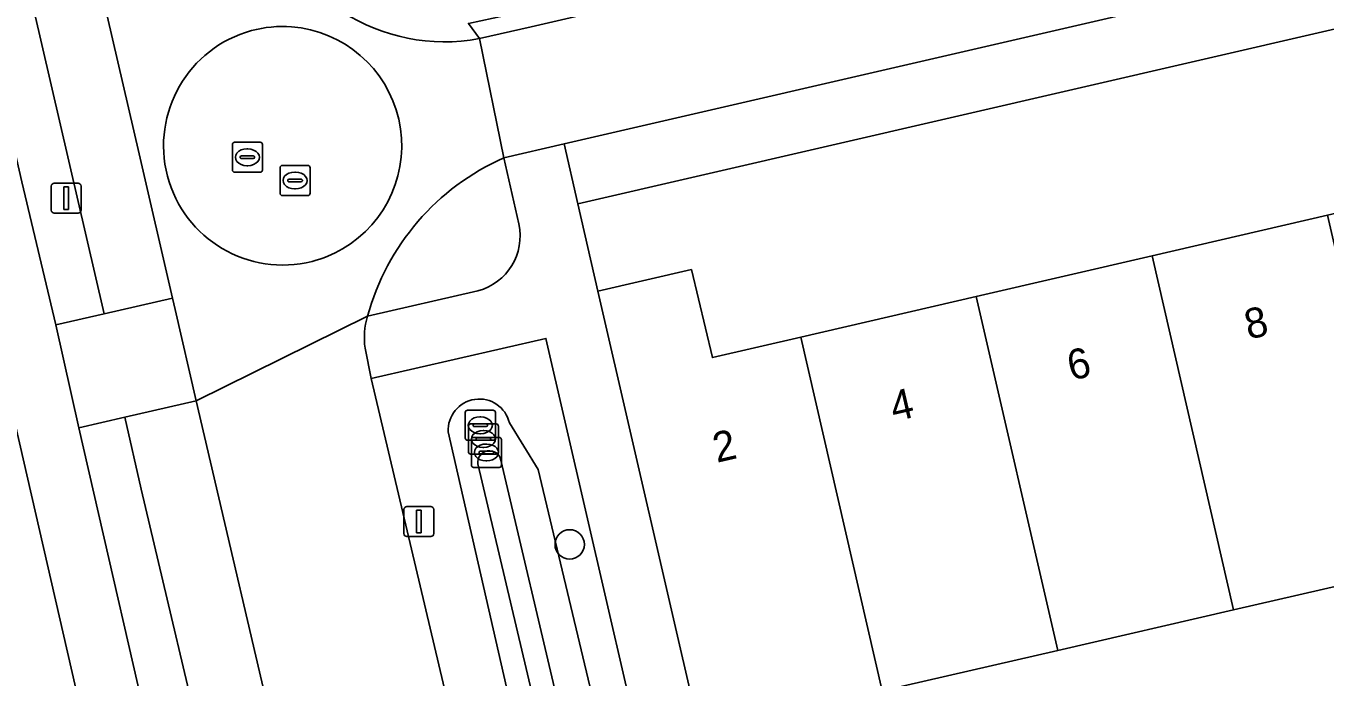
# Model space of a CAD drawing. Extents: x 156412 to 157779, y 382335 to 383768.
# Drawn here: x 156728.86 to 156772.11, y 382610.78 to 382632.44 of the extents above; entities that cross this region are included whole.
import ezdxf

# ---------------------------------------------------------------- set-up
doc = ezdxf.new("R2010")
doc.units = 0
for name, color, linetype in [('IMGEO_Berm_groen', 7, 'Continuous'), ('IMGEO_Boom', 7, 'Continuous'), ('IMGEO_Erf', 7, 'Continuous'), ('IMGEO_Greppel_droge_sloot', 7, 'Continuous'), ('IMGEO_Kolk', 7, 'Continuous'), ('IMGEO_Lichtmast', 7, 'Continuous'), ('IMGEO_Oever', 7, 'Continuous'), ('IMGEO_Pand', 7, 'Continuous'), ('IMGEO_Pand_nummerreeks', 7, 'Continuous'), ('IMGEO_Parkeervlak_halfverhard', 7, 'Continuous'), ('IMGEO_Rijbaan_lokaal_gesloten', 7, 'Continuous'), ('IMGEO_Rijbaan_lokaal_open', 7, 'Continuous'), ('IMGEO_Rioolput', 7, 'Continuous'), ('IMGEO_Verkeerseiland_groen', 7, 'Continuous'), ('IMGEO_Voetpad_open', 7, 'Continuous')]:
    doc.layers.add(name, color=color, linetype=linetype)

msp = doc.modelspace()

# ---------------------------------------------------------------- linework, layer by layer
at = {"layer": 'IMGEO_Berm_groen'}
for points in [[(156729.11, 382633.03), (156727.486, 382632.653), (156728.727, 382627.263), (156729.855, 382622.503), (156731.463, 382622.867)], [(156732.152, 382619.426), (156730.627, 382619.077), (156733.428, 382606.845), (156733.515, 382606.484), (156735.105, 382606.849), (156732.699, 382617.033)]]:
    msp.add_lwpolyline(points, close=True, dxfattribs=at)
for points in [[(156744.959, 382619.235), (156745.911, 382617.684), (156749.75, 382601.59), (156750.838, 382601.836), (156746.172, 382622.047), (156740.355, 382620.711), (156746.207, 382595.976), (156752.281, 382569.222)], [(156752.44, 382570.006), (156752.762, 382570.58), (156752.537, 382570.534), (156752.429, 382571.339), (156753.154, 382574.176), (156742.922, 382618.934)]]:
    msp.add_lwpolyline(points, dxfattribs=at)
msp.add_arc((156743.953, 382618.998), 1.033, 13.2678, 183.5433, dxfattribs=at)
at = {"layer": 'IMGEO_Boom'}
msp.add_circle((156746.964, 382615.193), 0.489, dxfattribs=at)
at = {"layer": 'IMGEO_Erf'}
for points in [[(156817.808, 382642.832), (156747.237, 382626.524), (156747.906, 382623.621), (156751.015, 382624.336), (156751.715, 382621.407), (156754.657, 382622.088), (156760.498, 382623.439), (156766.35, 382624.792), (156772.193, 382626.144), (156778.034, 382627.495), (156780.952, 382628.17), (156780.271, 382631.101), (156783.207, 382631.774), (156786.117, 382632.441), (156786.783, 382629.522), (156789.718, 382630.199), (156795.561, 382631.546), (156794.887, 382634.47), (156797.814, 382635.145), (156798.484, 382632.221), (156801.404, 382632.894), (156807.246, 382634.242), (156813.09, 382635.59)], [(156815.823, 382623.793), (156809.975, 382622.443), (156804.115, 382621.091), (156798.293, 382619.747), (156792.429, 382618.396), (156786.584, 382617.049), (156780.741, 382615.702), (156774.906, 382614.357), (156769.061, 382613.01), (156763.216, 382611.663), (156757.366, 382610.315)]]:
    msp.add_lwpolyline(points, dxfattribs=at)
msp.add_lwpolyline([(156752.438, 382451.193), (156764.119, 382465.046), (156760.304, 382481.722), (156756.624, 382497.478), (156749.185, 382529.649), (156731.446, 382606.382), (156727.839, 382622.057), (156720.348, 382620.401), (156721.249, 382616.488), (156722.772, 382616.838), (156724.915, 382607.561), (156715.64, 382605.418), (156713.892, 382612.982), (156707.186, 382611.397), (156705.872, 382617.015), (156705.651, 382617.283), (156696.258, 382615.091), (156722.867, 382500), (156729.689, 382470.495)], close=True, dxfattribs=at)
at = {"layer": 'IMGEO_Greppel_droge_sloot'}
for points in [[(156755.355, 382572.999), (156750.852, 382591.876), (156748.601, 382601.316), (156744.672, 382617.996)], [(156743.906, 382617.872), (156754.54, 382572.878)]]:
    msp.add_lwpolyline(points, dxfattribs=at)
msp.add_arc((156744.291, 382617.919), 0.388, 11.4174, 186.9732, dxfattribs=at)
at = {"layer": 'IMGEO_Kolk'}
for p, q in [((156743.488, 382618.731), (156743.488, 382619.583)), ((156743.563, 382619.657), (156744.415, 382619.657)), ((156743.976, 382619.437), (156744.001, 382619.437)), ((156744.489, 382619.583), (156744.489, 382618.731)), ((156743.592, 382618.274), (156743.592, 382619.126)), ((156743.667, 382619.2), (156744.519, 382619.2)), ((156743.747, 382619.151), (156743.747, 382619.163)), ((156744.185, 382619.114), (156743.787, 382619.114)), ((156743.79, 382619.2), (156744.188, 382619.2)), ((156743.999, 382618.877), (156743.974, 382618.877)), ((156744.08, 382618.98), (156744.105, 382618.98)), ((156744.231, 382619.163), (156744.231, 382619.151)), ((156744.593, 382619.126), (156744.593, 382618.274)), ((156744.415, 382618.657), (156743.563, 382618.657)), ((156743.691, 382617.827), (156743.691, 382618.679)), ((156743.766, 382618.753), (156744.618, 382618.753)), ((156743.851, 382618.694), (156743.851, 382618.706)), ((156744.289, 382618.657), (156743.891, 382618.657)), ((156743.894, 382618.743), (156744.292, 382618.743)), ((156744.103, 382618.42), (156744.078, 382618.42)), ((156744.179, 382618.533), (156744.204, 382618.533)), ((156744.335, 382618.706), (156744.335, 382618.694)), ((156744.692, 382618.679), (156744.692, 382617.827)), ((156744.519, 382618.2), (156743.667, 382618.2)), ((156743.95, 382618.247), (156743.95, 382618.259)), ((156744.388, 382618.21), (156743.99, 382618.21)), ((156743.993, 382618.296), (156744.391, 382618.296)), ((156744.202, 382617.973), (156744.177, 382617.973)), ((156744.434, 382618.259), (156744.434, 382618.247)), ((156744.618, 382617.753), (156743.766, 382617.753))]:
    msp.add_line(p, q, dxfattribs=at)
for points in [[(156743.488, 382618.731), (156743.488, 382619.583)], [(156743.563, 382619.657), (156744.415, 382619.657)], [(156744.489, 382619.583), (156744.489, 382618.731)], [(156743.592, 382618.274), (156743.592, 382619.126)], [(156743.667, 382619.2), (156744.519, 382619.2)], [(156744.593, 382619.126), (156744.593, 382618.274)], [(156744.415, 382618.657), (156743.563, 382618.657)], [(156743.691, 382617.827), (156743.691, 382618.679)], [(156743.766, 382618.753), (156744.618, 382618.753)], [(156744.692, 382618.679), (156744.692, 382617.827)], [(156744.519, 382618.2), (156743.667, 382618.2)], [(156744.618, 382617.753), (156743.766, 382617.753)]]:
    msp.add_lwpolyline(points, dxfattribs=at)
for centre, radius, start, end in [((156743.565, 382619.581), 0.0765, 91.552, 178.448), ((156743.565, 382619.581), 0.0765, 91.552, 178.448), ((156744.413, 382619.581), 0.0765, 1.552, 88.448), ((156744.413, 382619.581), 0.0765, 1.552, 88.448), ((156743.669, 382619.124), 0.0765, 91.552, 178.448), ((156743.669, 382619.124), 0.0765, 91.552, 178.448), ((156743.787, 382619.16), 0.0403, 85.8775, 175.7526), ((156743.784, 382619.15), 0.0366, 178.938, 274.7102), ((156744.188, 382619.157), 0.043, 264.8664, 352.4533), ((156744.192, 382619.162), 0.0386, 1.7309, 96.639), ((156744.517, 382619.124), 0.0765, 1.552, 88.448), ((156744.517, 382619.124), 0.0765, 1.552, 88.448), ((156743.565, 382618.733), 0.0765, 181.552, 268.448), ((156743.565, 382618.733), 0.0765, 181.552, 268.448), ((156743.768, 382618.677), 0.0765, 91.552, 178.448), ((156743.768, 382618.677), 0.0765, 91.552, 178.448), ((156743.891, 382618.703), 0.0403, 85.8775, 175.7526), ((156743.888, 382618.693), 0.0366, 178.938, 274.7102), ((156744.292, 382618.7), 0.043, 264.8664, 352.4533), ((156744.296, 382618.705), 0.0386, 1.7309, 96.639), ((156744.413, 382618.733), 0.0765, 271.552, 358.448), ((156744.413, 382618.733), 0.0765, 271.552, 358.448), ((156744.616, 382618.677), 0.0765, 1.552, 88.448), ((156744.616, 382618.677), 0.0765, 1.552, 88.448), ((156743.669, 382618.276), 0.0765, 181.552, 268.448), ((156743.669, 382618.276), 0.0765, 181.552, 268.448), ((156743.99, 382618.256), 0.0403, 85.8775, 175.7526), ((156743.987, 382618.246), 0.0366, 178.938, 274.7102), ((156744.391, 382618.253), 0.043, 264.8664, 352.4533), ((156744.395, 382618.258), 0.0386, 1.7309, 96.639), ((156744.517, 382618.276), 0.0765, 271.552, 358.448), ((156744.517, 382618.276), 0.0765, 271.552, 358.448), ((156743.768, 382617.829), 0.0765, 181.552, 268.448), ((156743.768, 382617.829), 0.0765, 181.552, 268.448), ((156744.616, 382617.829), 0.0765, 271.552, 358.448), ((156744.616, 382617.829), 0.0765, 271.552, 358.448)]:
    msp.add_arc(centre, radius, start, end, dxfattribs=at)
for centre, major_axis, ratio, start_param, end_param in [((156743.975, 382619.157), (-0.387, 0.002), 0.722429, 4.712389, 7.853982), ((156744, 382619.157), (-0.39, 0.002), 0.717154, 1.570796, 4.712389), ((156744.079, 382618.7), (-0.387, 0.002), 0.722429, 4.712389, 7.853982), ((156744.104, 382618.7), (-0.39, 0.002), 0.717154, 1.570796, 4.712389), ((156744.178, 382618.253), (-0.387, 0.002), 0.722429, 4.712389, 7.853982), ((156744.203, 382618.253), (-0.39, 0.002), 0.717154, 1.570796, 4.712389)]:
    msp.add_ellipse(centre, major_axis=major_axis, ratio=ratio, start_param=start_param, end_param=end_param, dxfattribs=at)
at = {"layer": 'IMGEO_Lichtmast'}
for p, q in [((156729.706, 382626.314), (156729.706, 382627.114)), ((156729.706, 382627.114), (156729.706, 382626.314)), ((156729.806, 382627.214), (156730.596, 382627.214)), ((156730.596, 382627.214), (156729.806, 382627.214)), ((156730.696, 382627.114), (156730.696, 382626.314)), ((156730.696, 382626.314), (156730.696, 382627.114)), ((156730.596, 382626.214), (156729.806, 382626.214)), ((156729.806, 382626.214), (156730.596, 382626.214)), ((156741.446, 382615.554), (156741.446, 382616.354)), ((156741.446, 382616.354), (156741.446, 382615.554)), ((156741.546, 382616.454), (156742.336, 382616.454)), ((156742.336, 382616.454), (156741.546, 382616.454)), ((156742.436, 382616.354), (156742.436, 382615.554)), ((156742.436, 382615.554), (156742.436, 382616.354)), ((156742.336, 382615.454), (156741.546, 382615.454)), ((156741.546, 382615.454), (156742.336, 382615.454))]:
    msp.add_line(p, q, dxfattribs=at)
for points in [[(156730.126, 382627.089), (156730.276, 382627.089), (156730.276, 382626.339), (156730.126, 382626.339), (156730.126, 382627.089)], [(156741.866, 382616.329), (156742.016, 382616.329), (156742.016, 382615.579), (156741.866, 382615.579), (156741.866, 382616.329)]]:
    msp.add_lwpolyline(points, dxfattribs=at)
for centre, start, end in [((156729.806, 382627.114), 90, 180), ((156729.806, 382627.114), 90, 180), ((156730.596, 382627.114), 0, 90), ((156730.596, 382627.114), 360, 90), ((156729.806, 382626.314), 180, 270), ((156729.806, 382626.314), 180, 270), ((156730.596, 382626.314), 270, 0), ((156730.596, 382626.314), 270, 0), ((156741.546, 382616.354), 90, 180), ((156741.546, 382616.354), 90, 180), ((156742.336, 382616.354), 0, 90), ((156742.336, 382616.354), 360, 90), ((156741.546, 382615.554), 180, 270), ((156741.546, 382615.554), 180, 270), ((156742.336, 382615.554), 270, 0), ((156742.336, 382615.554), 270, 0)]:
    msp.add_arc(centre, 0.1, start, end, dxfattribs=at)
at = {"layer": 'IMGEO_Oever'}
for points in [[(156756.533, 382573.152), (156752.001, 382592.15), (156749.75, 382601.59), (156745.911, 382617.684), (156744.959, 382619.235)], [(156742.922, 382618.934), (156753.154, 382574.176), (156752.429, 382571.339), (156752.537, 382570.534), (156752.762, 382570.58), (156753.579, 382570.748), (156755.068, 382571.054)], [(156744.672, 382617.996), (156748.601, 382601.316), (156750.852, 382591.876), (156755.355, 382572.999)], [(156754.54, 382572.878), (156743.906, 382617.872)]]:
    msp.add_lwpolyline(points, dxfattribs=at)
for centre, radius, start, end in [((156743.953, 382618.998), 1.033, 13.2678, 183.5433), ((156744.291, 382617.919), 0.388, 11.4174, 186.9732)]:
    msp.add_arc(centre, radius, start, end, dxfattribs=at)
at = {"layer": 'IMGEO_Pand'}
for points in [[(156774.906, 382614.357), (156772.193, 382626.144), (156766.35, 382624.792), (156769.061, 382613.01)], [(156763.216, 382611.663), (156769.061, 382613.01), (156766.35, 382624.792), (156760.498, 382623.439)], [(156757.366, 382610.315), (156754.657, 382622.088), (156751.715, 382621.407), (156751.015, 382624.336), (156747.906, 382623.621), (156751.301, 382608.917)], [(156763.216, 382611.663), (156760.498, 382623.439), (156754.657, 382622.088), (156757.366, 382610.315)]]:
    msp.add_lwpolyline(points, close=True, dxfattribs=at)
at = {"layer": 'IMGEO_Parkeervlak_halfverhard'}
for points in [[(156731.385, 382633.558), (156729.11, 382633.03), (156731.463, 382622.867), (156733.739, 382623.383), (156732.628, 382628.184)], [(156734.534, 382619.97), (156732.152, 382619.426), (156732.699, 382617.033), (156735.105, 382606.849), (156737.465, 382607.39)]]:
    msp.add_lwpolyline(points, close=True, dxfattribs=at)
at = {"layer": 'IMGEO_Rijbaan_lokaal_gesloten'}
msp.add_lwpolyline([(156819.996, 382645.43), (156855.169, 382653.553), (156854.261, 382657.483), (156850.364, 382656.581), (156818.765, 382649.282), (156745.677, 382632.413), (156743.958, 382632.023), (156744.772, 382628.056), (156746.776, 382628.519)], close=True, dxfattribs=at)
for points in [[(156731.385, 382633.558), (156732.628, 382628.184), (156733.739, 382623.383), (156733.827, 382623.004), (156734.534, 382619.97), (156740.236, 382622.783)], [(156744.772, 382628.056), (156743.958, 382632.023)], [(156740.236, 382622.783), (156734.534, 382619.97), (156737.465, 382607.39), (156738.207, 382604.05), (156741.046, 382591.789), (156741.818, 382588.464), (156744.762, 382575.716), (156745.66, 382571.818), (156746.528, 382567.964), (156747.014, 382565.93), (156748.216, 382560.704), (156748.966, 382557.349), (156749.814, 382553.79), (156750.255, 382551.783), (156751.983, 382544.378), (156752.886, 382540.494), (156755.483, 382529.155), (156756.267, 382525.73), (156758.98, 382513.885), (156759.765, 382510.456), (156762.517, 382498.436), (156762.868, 382496.904)], [(156752.529, 382568.229), (156752.281, 382569.222), (156746.207, 382595.976), (156740.355, 382620.711), (156740.155, 382621.72)]]:
    msp.add_lwpolyline(points, dxfattribs=at)
for centre, radius, start, end in [((156742.801, 382638.196), 6.28, 194.2859, 280.6162), ((156737.414, 382628.459), 3.97, 105.227, 284.2072), ((156737.408, 382628.428), 3.999, 85.7847, 105.0309), ((156737.404, 382628.457), 3.97, 300.1413, 85.6883), ((156748.017, 382620.677), 8.06, 113.7364, 164.8573), ((156737.396, 382628.475), 3.989, 284.406, 300.1142), ((156742.462, 382622.079), 2.335, 162.4448, 188.8402)]:
    msp.add_arc(centre, radius, start, end, dxfattribs=at)
at = {"layer": 'IMGEO_Rijbaan_lokaal_open'}
for points in [[(156772.432, 382639.171), (156770.12, 382638.636), (156768.845, 382638.341), (156766.401, 382637.776), (156765.472, 382637.561), (156758.209, 382635.881), (156756.864, 382635.57), (156754.539, 382635.032), (156751.676, 382634.37), (156746.531, 382633.18), (156745.644, 382632.975), (156743.594, 382632.529), (156743.958, 382632.023), (156745.677, 382632.413), (156818.765, 382649.282)], [(156743.958, 382632.023), (156743.594, 382632.529)]]:
    msp.add_lwpolyline(points, dxfattribs=at)
msp.add_lwpolyline([(156733.827, 382623.004), (156733.739, 382623.383), (156731.463, 382622.867), (156729.855, 382622.503), (156730.627, 382619.077), (156732.152, 382619.426), (156734.534, 382619.97)], close=True, dxfattribs=at)
for centre, radius, start, end in [((156742.801, 382638.196), 6.28, 194.2859, 280.6162), ((156737.414, 382628.459), 3.97, 105.227, 284.2072), ((156737.408, 382628.428), 3.999, 85.7847, 105.0309), ((156737.404, 382628.457), 3.97, 300.1413, 85.6883), ((156737.396, 382628.475), 3.989, 284.406, 300.1142)]:
    msp.add_arc(centre, radius, start, end, dxfattribs=at)
at = {"layer": 'IMGEO_Rioolput'}
for p, q in [((156735.733, 382627.649), (156735.733, 382628.501)), ((156735.808, 382628.575), (156736.66, 382628.575)), ((156736.221, 382628.355), (156736.246, 382628.355)), ((156736.734, 382628.501), (156736.734, 382627.649)), ((156735.992, 382628.069), (156735.992, 382628.081)), ((156736.43, 382628.032), (156736.032, 382628.032)), ((156736.035, 382628.118), (156736.433, 382628.118)), ((156736.476, 382628.081), (156736.476, 382628.069)), ((156736.66, 382627.575), (156735.808, 382627.575)), ((156736.244, 382627.795), (156736.219, 382627.795)), ((156737.321, 382626.876), (156737.321, 382627.728)), ((156737.396, 382627.802), (156738.248, 382627.802)), ((156737.809, 382627.582), (156737.834, 382627.582)), ((156738.322, 382627.728), (156738.322, 382626.876)), ((156737.58, 382627.296), (156737.58, 382627.308)), ((156738.018, 382627.259), (156737.62, 382627.259)), ((156737.623, 382627.345), (156738.021, 382627.345)), ((156737.832, 382627.022), (156737.807, 382627.022)), ((156738.064, 382627.308), (156738.064, 382627.296)), ((156738.248, 382626.802), (156737.396, 382626.802))]:
    msp.add_line(p, q, dxfattribs=at)
for points in [[(156735.733, 382627.649), (156735.733, 382628.501)], [(156735.808, 382628.575), (156736.66, 382628.575)], [(156736.734, 382628.501), (156736.734, 382627.649)], [(156736.66, 382627.575), (156735.808, 382627.575)], [(156737.321, 382626.876), (156737.321, 382627.728)], [(156737.396, 382627.802), (156738.248, 382627.802)], [(156738.322, 382627.728), (156738.322, 382626.876)], [(156738.248, 382626.802), (156737.396, 382626.802)]]:
    msp.add_lwpolyline(points, dxfattribs=at)
for centre, radius, start, end in [((156735.81, 382628.499), 0.0765, 91.552, 178.448), ((156735.81, 382628.499), 0.0765, 91.552, 178.448), ((156736.658, 382628.499), 0.0765, 1.552, 88.448), ((156736.658, 382628.499), 0.0765, 1.552, 88.448), ((156736.032, 382628.078), 0.0403, 85.8775, 175.7526), ((156736.029, 382628.068), 0.0366, 178.938, 274.7102), ((156736.433, 382628.075), 0.043, 264.8664, 352.4533), ((156736.437, 382628.08), 0.0386, 1.7309, 96.639), ((156735.81, 382627.651), 0.0765, 181.552, 268.448), ((156735.81, 382627.651), 0.0765, 181.552, 268.448), ((156736.658, 382627.651), 0.0765, 271.552, 358.448), ((156736.658, 382627.651), 0.0765, 271.552, 358.448), ((156737.398, 382627.726), 0.0765, 91.552, 178.448), ((156737.398, 382627.726), 0.0765, 91.552, 178.448), ((156738.246, 382627.726), 0.0765, 1.552, 88.448), ((156738.246, 382627.726), 0.0765, 1.552, 88.448), ((156737.62, 382627.305), 0.0403, 85.8775, 175.7526), ((156737.617, 382627.295), 0.0366, 178.938, 274.7102), ((156738.021, 382627.302), 0.043, 264.8664, 352.4533), ((156738.025, 382627.307), 0.0386, 1.7309, 96.639), ((156737.398, 382626.878), 0.0765, 181.552, 268.448), ((156737.398, 382626.878), 0.0765, 181.552, 268.448), ((156738.246, 382626.878), 0.0765, 271.552, 358.448), ((156738.246, 382626.878), 0.0765, 271.552, 358.448)]:
    msp.add_arc(centre, radius, start, end, dxfattribs=at)
for centre, major_axis, ratio, start_param, end_param in [((156736.22, 382628.075), (-0.387, 0.002), 0.722429, 4.712389, 7.853982), ((156736.245, 382628.075), (-0.39, 0.002), 0.717154, 1.570796, 4.712389), ((156737.808, 382627.302), (-0.387, 0.002), 0.722429, 4.712389, 7.853982), ((156737.833, 382627.302), (-0.39, 0.002), 0.717154, 1.570796, 4.712389)]:
    msp.add_ellipse(centre, major_axis=major_axis, ratio=ratio, start_param=start_param, end_param=end_param, dxfattribs=at)
at = {"layer": 'IMGEO_Verkeerseiland_groen'}
for points in [[(156745.271, 382625.856), (156744.772, 382628.056)], [(156740.236, 382622.783), (156743.911, 382623.633)]]:
    msp.add_lwpolyline(points, dxfattribs=at)
for centre, radius, start, end in [((156748.017, 382620.677), 8.06, 113.7364, 164.8573), ((156743.426, 382625.457), 1.888, 284.8938, 12.1908)]:
    msp.add_arc(centre, radius, start, end, dxfattribs=at)
at = {"layer": 'IMGEO_Voetpad_open'}
for points in [[(156665.21, 382892.732), (156694.882, 382764.275), (156695.147, 382762.767), (156695.949, 382759.629), (156696.399, 382757.676), (156708.634, 382704.563), (156717.566, 382666.506), (156725.025, 382634.25), (156725.115, 382633.86), (156726.112, 382629.552), (156727.385, 382624.03), (156727.839, 382622.057), (156731.446, 382606.382)], [(156733.428, 382606.845), (156730.627, 382619.077), (156729.855, 382622.503), (156728.727, 382627.263), (156727.486, 382632.653), (156727.027, 382634.664), (156724.101, 382647.349), (156723.353, 382650.655), (156720.326, 382663.671), (156719.564, 382666.914), (156716.343, 382680.694), (156715.565, 382684.002)], [(156756.65, 382585.734), (156754.739, 382594), (156754.176, 382596.439), (156753.785, 382598.18), (156753.206, 382600.657), (156751.301, 382608.917), (156747.906, 382623.621), (156747.237, 382626.524), (156746.776, 382628.519), (156744.772, 382628.056), (156745.271, 382625.856)], [(156743.911, 382623.633), (156740.236, 382622.783)], [(156740.155, 382621.72), (156740.355, 382620.711), (156746.172, 382622.047), (156750.838, 382601.836), (156753.038, 382592.306), (156758.056, 382570.571), (156752.92, 382569.406), (156753.14, 382568.35), (156753.503, 382567.451), (156756.573, 382568.158)]]:
    msp.add_lwpolyline(points, dxfattribs=at)
msp.add_lwpolyline([(156817.808, 382642.832), (156820.465, 382643.445), (156819.996, 382645.43), (156746.776, 382628.519), (156747.237, 382626.524)], close=True, dxfattribs=at)
for centre, radius, start, end in [((156743.426, 382625.457), 1.888, 284.8938, 12.1908), ((156742.462, 382622.079), 2.335, 162.4448, 188.8402)]:
    msp.add_arc(centre, radius, start, end, dxfattribs=at)

# ---------------------------------------------------------------- texts
at = {"layer": 'IMGEO_Pand_nummerreeks'}
for s, p in [('8', (156769.56, 382622.005)), ('6', (156763.66, 382620.638)), ('4', (156757.763, 382619.272)), ('2', (156751.86, 382617.904))]:
    msp.add_text(s, height=1, rotation=13.0445, dxfattribs=at).set_placement(p)

doc.saveas('drawing.dxf')
